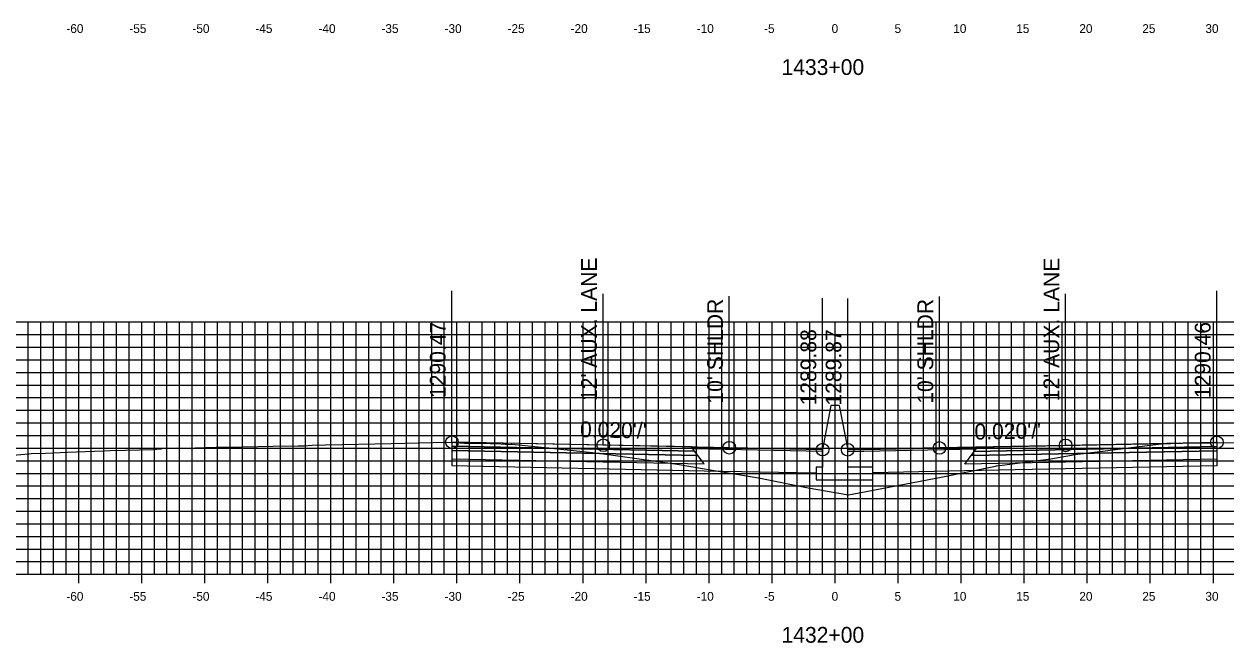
# Model space of a CAD drawing. Extents: x 674939 to 678919, y 750652 to 765176.
# Drawn here: x 678674.2 to 678769.5, y 758342.1 to 758391.2 of the extents above; entities that cross this region are included whole.
import ezdxf

# ---------------------------------------------------------------- set-up
doc = ezdxf.new("R2010")
doc.units = 0
for name, color, linetype in [('Level 10', 7, 'Continuous'), ('Level 17', 7, 'Continuous'), ('Level 18', 7, 'Continuous'), ('Level 19', 7, 'Continuous'), ('Level 20', 7, 'Continuous'), ('Level 22', 7, 'Continuous'), ('Level 23', 7, 'Continuous'), ('Level 4', 7, 'Continuous'), ('Level 8', 7, 'Continuous'), ('Level 9', 7, 'Continuous')]:
    doc.layers.add(name, color=color, linetype=linetype)

msp = doc.modelspace()

# ---------------------------------------------------------------- linework, layer by layer
at = {"layer": 'Level 10'}
msp.add_lwpolyline([(678672.999, 758356.952), (678674.57, 758357.105), (678674.787, 758357.116), (678675.896, 758357.161), (678677.639, 758357.234), (678680.496, 758357.347), (678681.027, 758357.357), (678682.239, 758357.388), (678684.476, 758357.441), (678684.732, 758357.466), (678685.033, 758357.496), (678685.08, 758357.501), (678685.151, 758357.508), (678687.76, 758357.578), (678689.427, 758357.621), (678691.539, 758357.659), (678693.964, 758357.705), (678695.951, 758357.739), (678696.2, 758357.729), (678696.427, 758357.733), (678697.048, 758357.783), (678698.109, 758357.821), (678703.327, 758357.928), (678705.448, 758357.975), (678706.657, 758357.993), (678708.136, 758358.022), (678708.148, 758358.023), (678708.227, 758358.024), (678708.379, 758358.002), (678709.125, 758357.948), (678709.579, 758357.938), (678709.806, 758357.936), (678711.173, 758357.92), (678712.006, 758357.885), (678712.379, 758357.862), (678712.503, 758357.869), (678712.628, 758357.847), (678712.837, 758357.863), (678712.894, 758357.873), (678715.501, 758357.602), (678719.788, 758357.145), (678725.808, 758356.303), (678726.009, 758356.275), (678728.778, 758355.81), (678732.448, 758355.188), (678736.394, 758354.408), (678739.579, 758353.857), (678739.88, 758353.911), (678747.073, 758355.282), (678751.241, 758356.13), (678751.343, 758356.152), (678751.791, 758356.209), (678755.648, 758356.701), (678757.565, 758357.042), (678759.515, 758357.27), (678762.444, 758357.649), (678764.639, 758357.926), (678764.651, 758357.921), (678764.972, 758357.921), (678765.089, 758357.92), (678765.167, 758357.924), (678766.934, 758357.965), (678767.486, 758357.975), (678768.288, 758357.975), (678768.61, 758358.009), (678768.68, 758358.01), (678768.811, 758358.007), (678768.859, 758358.008), (678771.782, 758357.948)], dxfattribs=at)
at = {"layer": 'Level 17'}
for points in [[(678738.203, 758360.934), (678737.533, 758357.434)], [(678738.863, 758360.921), (678738.863, 758360.934), (678738.203, 758360.934), (678738.203, 758360.934)], [(678738.863, 758360.921), (678739.533, 758357.421)], [(678737.533, 758357.434), (678737.533, 758356.046), (678737.033, 758356.046), (678737.033, 758355.046), (678741.533, 758355.046), (678741.533, 758356.046), (678739.533, 758356.046), (678739.533, 758357.421)]]:
    msp.add_lwpolyline(points, dxfattribs=at)
at = {"layer": 'Level 18'}
for points in [[(678737.533, 758357.434), (678730.136, 758357.582), (678720.136, 758357.782), (678708.136, 758358.022)], [(678768.811, 758358.007), (678756.811, 758357.767), (678746.811, 758357.567), (678739.533, 758357.421)]]:
    msp.add_lwpolyline(points, dxfattribs=at)
for points in [[(678708.136, 758358.022), (678708.136, 758357.692), (678727.386, 758357.307), (678727.136, 758357.642)], [(678727.136, 758357.642), (678737.533, 758357.434), (678737.537, 758357.276), (678727.256, 758357.482)], [(678749.692, 758357.467), (678739.533, 758357.264), (678739.533, 758357.421), (678749.811, 758357.627)], [(678768.811, 758358.007), (678768.811, 758357.677), (678749.561, 758357.292), (678749.811, 758357.627)]]:
    msp.add_lwpolyline(points, close=True, dxfattribs=at)
at = {"layer": 'Level 19'}
for points in [[(678708.136, 758357.692), (678708.136, 758357.362), (678727.636, 758356.972), (678727.386, 758357.307)], [(678768.811, 758357.677), (678768.811, 758357.347), (678749.311, 758356.957), (678749.561, 758357.292)], [(678708.136, 758357.362), (678708.136, 758356.702), (678728.136, 758356.302), (678727.636, 758356.972)], [(678768.811, 758357.347), (678768.811, 758356.687), (678748.811, 758356.287), (678749.311, 758356.957)]]:
    msp.add_lwpolyline(points, close=True, dxfattribs=at)
for points in [[(678708.136, 758356.702), (678708.136, 758356.162), (678728.136, 758355.762), (678737.033, 758355.584)], [(678768.811, 758356.687), (678768.811, 758356.147), (678748.811, 758355.747), (678741.533, 758355.601)]]:
    msp.add_lwpolyline(points, dxfattribs=at)
at = {"layer": 'Level 20'}
for p, q in [((678638.533, 758367.551), (678838.533, 758367.551)), ((678674.533, 758347.551), (678674.533, 758367.551)), ((678675.533, 758347.551), (678675.533, 758367.551)), ((678676.533, 758347.551), (678676.533, 758367.551)), ((678677.533, 758347.551), (678677.533, 758367.551)), ((678678.533, 758347.551), (678678.533, 758367.551)), ((678679.533, 758347.551), (678679.533, 758367.551)), ((678680.533, 758347.551), (678680.533, 758367.551)), ((678681.533, 758347.551), (678681.533, 758367.551)), ((678682.533, 758347.551), (678682.533, 758367.551)), ((678683.533, 758347.551), (678683.533, 758367.551)), ((678684.533, 758347.551), (678684.533, 758367.551)), ((678685.533, 758347.551), (678685.533, 758367.551)), ((678686.533, 758347.551), (678686.533, 758367.551)), ((678687.533, 758347.551), (678687.533, 758367.551)), ((678688.533, 758347.551), (678688.533, 758367.551)), ((678689.533, 758347.551), (678689.533, 758367.551)), ((678690.533, 758347.551), (678690.533, 758367.551)), ((678691.533, 758347.551), (678691.533, 758367.551)), ((678692.533, 758347.551), (678692.533, 758367.551)), ((678693.533, 758347.551), (678693.533, 758367.551)), ((678694.533, 758347.551), (678694.533, 758367.551)), ((678695.533, 758347.551), (678695.533, 758367.551)), ((678696.533, 758347.551), (678696.533, 758367.551)), ((678697.533, 758347.551), (678697.533, 758367.551)), ((678698.533, 758347.551), (678698.533, 758367.551)), ((678699.533, 758347.551), (678699.533, 758367.551)), ((678700.533, 758347.551), (678700.533, 758367.551)), ((678701.533, 758347.551), (678701.533, 758367.551)), ((678702.533, 758347.551), (678702.533, 758367.551)), ((678703.533, 758347.551), (678703.533, 758367.551)), ((678704.533, 758347.551), (678704.533, 758367.551)), ((678705.533, 758347.551), (678705.533, 758367.551)), ((678706.533, 758347.551), (678706.533, 758367.551)), ((678707.533, 758347.551), (678707.533, 758367.551)), ((678708.533, 758347.551), (678708.533, 758367.551)), ((678709.533, 758347.551), (678709.533, 758367.551)), ((678710.533, 758347.551), (678710.533, 758367.551)), ((678711.533, 758347.551), (678711.533, 758367.551)), ((678712.533, 758347.551), (678712.533, 758367.551)), ((678713.533, 758347.551), (678713.533, 758367.551)), ((678714.533, 758347.551), (678714.533, 758367.551)), ((678715.533, 758347.551), (678715.533, 758367.551)), ((678716.533, 758347.551), (678716.533, 758367.551)), ((678717.533, 758347.551), (678717.533, 758367.551)), ((678718.533, 758347.551), (678718.533, 758367.551)), ((678719.533, 758347.551), (678719.533, 758367.551)), ((678720.533, 758347.551), (678720.533, 758367.551)), ((678721.533, 758347.551), (678721.533, 758367.551)), ((678722.533, 758347.551), (678722.533, 758367.551)), ((678723.533, 758347.551), (678723.533, 758367.551)), ((678724.533, 758347.551), (678724.533, 758367.551)), ((678725.533, 758347.551), (678725.533, 758367.551)), ((678726.533, 758347.551), (678726.533, 758367.551)), ((678727.533, 758347.551), (678727.533, 758367.551)), ((678728.533, 758347.551), (678728.533, 758367.551)), ((678729.533, 758347.551), (678729.533, 758367.551)), ((678730.533, 758347.551), (678730.533, 758367.551)), ((678731.533, 758347.551), (678731.533, 758367.551)), ((678732.533, 758347.551), (678732.533, 758367.551)), ((678733.533, 758347.551), (678733.533, 758367.551)), ((678734.533, 758347.551), (678734.533, 758367.551)), ((678735.533, 758347.551), (678735.533, 758367.551)), ((678736.533, 758347.551), (678736.533, 758367.551)), ((678737.533, 758347.551), (678737.533, 758367.551)), ((678738.533, 758347.551), (678738.533, 758367.551)), ((678739.533, 758347.551), (678739.533, 758367.551)), ((678740.533, 758347.551), (678740.533, 758367.551)), ((678741.533, 758347.551), (678741.533, 758367.551)), ((678742.533, 758347.551), (678742.533, 758367.551)), ((678743.533, 758347.551), (678743.533, 758367.551)), ((678744.533, 758347.551), (678744.533, 758367.551)), ((678745.533, 758347.551), (678745.533, 758367.551)), ((678746.533, 758347.551), (678746.533, 758367.551)), ((678747.533, 758347.551), (678747.533, 758367.551)), ((678748.533, 758347.551), (678748.533, 758367.551)), ((678749.533, 758347.551), (678749.533, 758367.551)), ((678750.533, 758347.551), (678750.533, 758367.551)), ((678751.533, 758347.551), (678751.533, 758367.551)), ((678752.533, 758347.551), (678752.533, 758367.551)), ((678753.533, 758347.551), (678753.533, 758367.551)), ((678754.533, 758347.551), (678754.533, 758367.551)), ((678755.533, 758347.551), (678755.533, 758367.551)), ((678756.533, 758347.551), (678756.533, 758367.551)), ((678757.533, 758347.551), (678757.533, 758367.551)), ((678758.533, 758347.551), (678758.533, 758367.551)), ((678759.533, 758347.551), (678759.533, 758367.551)), ((678760.533, 758347.551), (678760.533, 758367.551)), ((678761.533, 758347.551), (678761.533, 758367.551)), ((678762.533, 758347.551), (678762.533, 758367.551)), ((678763.533, 758347.551), (678763.533, 758367.551)), ((678764.533, 758347.551), (678764.533, 758367.551)), ((678765.533, 758347.551), (678765.533, 758367.551)), ((678766.533, 758347.551), (678766.533, 758367.551)), ((678767.533, 758347.551), (678767.533, 758367.551)), ((678768.533, 758347.551), (678768.533, 758367.551)), ((678638.533, 758366.551), (678838.533, 758366.551)), ((678638.533, 758365.551), (678838.533, 758365.551)), ((678638.533, 758364.551), (678838.533, 758364.551)), ((678638.533, 758363.551), (678838.533, 758363.551)), ((678638.533, 758362.551), (678838.533, 758362.551)), ((678638.533, 758361.551), (678838.533, 758361.551)), ((678638.533, 758360.551), (678838.533, 758360.551)), ((678638.533, 758359.551), (678838.533, 758359.551)), ((678638.533, 758358.551), (678838.533, 758358.551)), ((678638.533, 758357.551), (678838.533, 758357.551)), ((678638.533, 758356.551), (678838.533, 758356.551)), ((678638.533, 758355.551), (678838.533, 758355.551)), ((678638.533, 758354.551), (678838.533, 758354.551)), ((678638.533, 758353.551), (678838.533, 758353.551)), ((678638.533, 758352.551), (678838.533, 758352.551)), ((678638.533, 758351.551), (678838.533, 758351.551)), ((678638.533, 758350.551), (678838.533, 758350.551)), ((678638.533, 758349.551), (678838.533, 758349.551)), ((678638.533, 758348.551), (678838.533, 758348.551)), ((678638.533, 758347.551), (678838.533, 758347.551))]:
    msp.add_line(p, q, dxfattribs=at)
at = {"layer": 'Level 23'}
for p, q in [((678708.136, 758358.022), (678708.136, 758370.022)), ((678768.811, 758358.007), (678768.811, 758370.007)), ((678720.136, 758357.782), (678720.136, 758369.782)), ((678730.136, 758357.582), (678730.136, 758369.582)), ((678737.533, 758357.434), (678737.533, 758369.434)), ((678739.533, 758357.421), (678739.533, 758369.421)), ((678746.811, 758357.567), (678746.811, 758369.567)), ((678756.811, 758357.767), (678756.811, 758369.767))]:
    msp.add_line(p, q, dxfattribs=at)
at = {"layer": 'Level 4'}
for centre in [(678708.136, 758358.022), (678768.811, 758358.007), (678720.136, 758357.782), (678730.136, 758357.582), (678737.533, 758357.434), (678739.533, 758357.421), (678746.811, 758357.567), (678756.811, 758357.767)]:
    msp.add_circle(centre, 0.5, dxfattribs=at)
at = {"layer": 'Level 8'}
for p, q in [((678678.533, 758346.851), (678678.533, 758348.251)), ((678683.533, 758346.851), (678683.533, 758348.251)), ((678688.533, 758346.851), (678688.533, 758348.251)), ((678693.533, 758346.851), (678693.533, 758348.251)), ((678698.533, 758346.851), (678698.533, 758348.251)), ((678703.533, 758346.851), (678703.533, 758348.251)), ((678708.533, 758346.851), (678708.533, 758348.251)), ((678713.533, 758346.851), (678713.533, 758348.251)), ((678718.533, 758346.851), (678718.533, 758348.251)), ((678723.533, 758346.851), (678723.533, 758348.251)), ((678728.533, 758346.851), (678728.533, 758348.251)), ((678733.533, 758346.851), (678733.533, 758348.251)), ((678738.533, 758346.851), (678738.533, 758348.251)), ((678743.533, 758346.851), (678743.533, 758348.251)), ((678748.533, 758346.851), (678748.533, 758348.251)), ((678753.533, 758346.851), (678753.533, 758348.251)), ((678758.533, 758346.851), (678758.533, 758348.251)), ((678763.533, 758346.851), (678763.533, 758348.251)), ((678768.533, 758346.851), (678768.533, 758348.251)), ((678638.533, 758347.551), (678838.533, 758347.551))]:
    msp.add_line(p, q, dxfattribs=at)

# ---------------------------------------------------------------- texts
at = {"layer": 'Level 22'}
for rotation, p in [(358.85424, (678718.285, 758358.419)), (1.14576, (678749.598, 758358.223))]:
    msp.add_text("0.020'/'", height=1.25, rotation=rotation, dxfattribs=at).set_placement(p)
at = {"layer": 'Level 23'}
for s, p in [("12' AUX. LANE", (678719.636, 758361.282)), ("12' AUX. LANE", (678756.311, 758361.267)), ("10' SHLDR", (678729.636, 758361.082)), ("10' SHLDR", (678746.311, 758361.067)), ('1290.47', (678707.636, 758361.522)), ('1290.46', (678768.311, 758361.507)), ('1289.88', (678737.033, 758360.934)), ('1289.87', (678739.033, 758360.921))]:
    msp.add_text(s, height=1.25, rotation=90, dxfattribs=at).set_placement(p)
at = {"layer": 'Level 9'}
for s, height, p in [('-60', 0.7, (678677.552, 758390.451)), ('-55', 0.7, (678682.546, 758390.451)), ('-50', 0.7, (678687.552, 758390.451)), ('-45', 0.7, (678692.546, 758390.451)), ('-40', 0.7, (678697.552, 758390.451)), ('-35', 0.7, (678702.546, 758390.451)), ('-30', 0.7, (678707.552, 758390.451)), ('-25', 0.7, (678712.546, 758390.451)), ('-20', 0.7, (678717.552, 758390.451)), ('-15', 0.7, (678722.546, 758390.451)), ('-10', 0.7, (678727.552, 758390.451)), ('-5', 0.7, (678732.896, 758390.451)), ('0', 0.7, (678738.252, 758390.451)), ('5', 0.7, (678743.246, 758390.451)), ('10', 0.7, (678747.902, 758390.451)), ('15', 0.7, (678752.896, 758390.451)), ('20', 0.7, (678757.902, 758390.451)), ('25', 0.7, (678762.896, 758390.451)), ('30', 0.7, (678767.902, 758390.451)), ('1433+00', 1.25, (678734.281, 758387.126)), ('-60', 0.7, (678677.552, 758345.451)), ('-55', 0.7, (678682.546, 758345.451)), ('-50', 0.7, (678687.552, 758345.451)), ('-45', 0.7, (678692.546, 758345.451)), ('-40', 0.7, (678697.552, 758345.451)), ('-35', 0.7, (678702.546, 758345.451)), ('-30', 0.7, (678707.552, 758345.451)), ('-25', 0.7, (678712.546, 758345.451)), ('-20', 0.7, (678717.552, 758345.451)), ('-15', 0.7, (678722.546, 758345.451)), ('-10', 0.7, (678727.552, 758345.451)), ('-5', 0.7, (678732.896, 758345.451)), ('0', 0.7, (678738.252, 758345.451)), ('5', 0.7, (678743.246, 758345.451)), ('10', 0.7, (678747.902, 758345.451)), ('15', 0.7, (678752.896, 758345.451)), ('20', 0.7, (678757.902, 758345.451)), ('25', 0.7, (678762.896, 758345.451)), ('30', 0.7, (678767.902, 758345.451)), ('1432+00', 1.25, (678734.281, 758342.126))]:
    msp.add_text(s, height=height, dxfattribs=at).set_placement(p)

doc.saveas('drawing.dxf')
